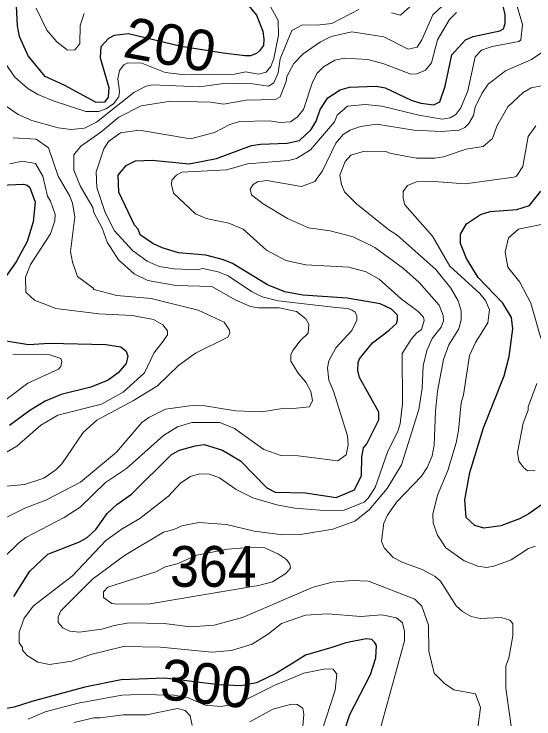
# Model space of a CAD drawing. Extents: x 673.3 to 698.5, y 6984.3 to 7012.3.
# Drawn here: x 695.961 to 696.981, y 6989.134 to 6990.517 of the extents above; entities that cross this region are included whole.
import ezdxf
from ezdxf.enums import TextEntityAlignment as Align

# ---------------------------------------------------------------- set-up
doc = ezdxf.new("R2010")
doc.units = 0
doc.header["$LTSCALE"] = 0.032
doc.layers.add('1', color=7, linetype='Continuous', lineweight=25)
doc.layers.add('2', color=7, linetype='Continuous', lineweight=13)
doc.layers.add('21', color=7, linetype='Continuous')
doc.layers.add('61', color=7, linetype='Continuous')

msp = doc.modelspace()

# ---------------------------------------------------------------- linework, layer by layer
at = {"layer": '1'}
for points in [[(696.8199, 6990.4374), (696.8465, 6990.467), (696.8617, 6990.4734), (696.9138, 6990.4844), (696.9209, 6990.4883), (696.9241, 6990.4986), (696.9241, 6990.5167), (696.9071, 6990.5862)], [(696.4149, 6990.5412), (696.4362, 6990.5148), (696.4486, 6990.4836), (696.4508, 6990.4683), (696.4501, 6990.4558), (696.442, 6990.445), (696.4363, 6990.4397), (696.4247, 6990.4355), (696.4134, 6990.4351), (696.3707, 6990.4408), (696.2884, 6990.4534), (696.1854, 6990.4782), (696.1567, 6990.4751), (696.1461, 6990.469), (696.1307, 6990.453), (696.1293, 6990.4314), (696.1463, 6990.3731), (696.1455, 6990.354), (696.1383, 6990.3446), (696.1216, 6990.344), (696.0603, 6990.377), (696.0217, 6990.3945), (695.9882, 6990.4353), (695.9715, 6990.4734), (695.9672, 6990.4939), (695.9655, 6990.533)], [(695.9604, 6989.3743), (695.9918, 6989.4246), (696.0271, 6989.4574), (696.089, 6989.4821), (696.1037, 6989.4902), (696.1213, 6989.506), (696.1435, 6989.5371), (696.1623, 6989.5548), (696.1913, 6989.5752), (696.2694, 6989.6532), (696.2851, 6989.6614), (696.3157, 6989.6703), (696.3336, 6989.6727), (696.3698, 6989.662), (696.4047, 6989.6406), (696.4564, 6989.5875), (696.473, 6989.5791), (696.5327, 6989.5782), (696.5927, 6989.5686), (696.6285, 6989.5841), (696.6422, 6989.6122), (696.6432, 6989.6486), (696.6465, 6989.6662), (696.6528, 6989.6742), (696.6765, 6989.7212), (696.6764, 6989.7365), (696.6384, 6989.8045), (696.6351, 6989.8177), (696.636, 6989.8338), (696.6384, 6989.8408), (696.6641, 6989.872), (696.6964, 6989.8968), (696.7108, 6989.9101), (696.713, 6989.9176), (696.7131, 6989.9265), (696.701, 6989.938), (696.6789, 6989.9488), (696.6141, 6989.9602), (696.5275, 6989.9659), (696.4919, 6989.9724), (696.4577, 6989.9862), (696.3893, 6990.0277), (696.3714, 6990.035), (696.3369, 6990.0441), (696.2835, 6990.049), (696.2513, 6990.0585), (696.2328, 6990.0673), (696.2077, 6990.0839), (696.2042, 6990.0954), (696.1967, 6990.1031), (696.166, 6990.168), (696.1651, 6990.2012), (696.1806, 6990.2199), (696.1986, 6990.229), (696.2313, 6990.2306), (696.3041, 6990.2234), (696.3578, 6990.2342), (696.4268, 6990.2592), (696.4441, 6990.2623), (696.4962, 6990.264), (696.5208, 6990.2693), (696.5439, 6990.2911), (696.5533, 6990.3074), (696.5613, 6990.3298), (696.5765, 6990.3528), (696.6002, 6990.3687), (696.6187, 6990.3739), (696.6711, 6990.3755), (696.689, 6990.3722), (696.7401, 6990.3482), (696.7585, 6990.3422), (696.7845, 6990.339), (696.7964, 6990.3451), (696.8067, 6990.3757), (696.8199, 6990.4374)], [(695.9037, 6990.1802), (695.9789, 6990.1833), (695.9861, 6990.1815), (695.9916, 6990.1768), (696.0022, 6990.1483), (695.9982, 6990.1095), (695.9862, 6990.071), (695.9649, 6990.0314), (695.9226, 6989.9727)], [(697.0343, 6989.5817), (696.9705, 6989.5367), (696.9523, 6989.5269), (696.916, 6989.513), (696.8824, 6989.5084), (696.8647, 6989.514), (696.8476, 6989.5295), (696.8452, 6989.5644), (696.8549, 6989.6177), (696.8817, 6989.7053), (696.9221, 6989.8075), (696.9323, 6989.8457), (696.9395, 6989.8994), (696.9364, 6989.9222), (696.92, 6989.9501), (696.8714, 6990.0007), (696.8487, 6990.038), (696.8365, 6990.0672), (696.8369, 6990.0857), (696.8481, 6990.1057), (696.876, 6990.1239), (696.8947, 6990.1297), (696.9474, 6990.1337), (696.9721, 6990.1419), (696.9941, 6990.1696)], [(695.9449, 6989.8761), (695.9891, 6989.869), (696.0302, 6989.8715), (696.1408, 6989.8691), (696.1701, 6989.8643)], [(696.1701, 6989.8643), (696.1803, 6989.8556), (696.1839, 6989.8464), (696.1808, 6989.8315), (696.1651, 6989.8132), (696.145, 6989.7991), (696.1109, 6989.7856), (696.0532, 6989.7712), (696.0216, 6989.7577), (695.9916, 6989.7395), (695.9515, 6989.7101)], [(696.6708, 6989.2542), (696.6716, 6989.2785), (696.6676, 6989.285), (696.6624, 6989.2903), (696.6513, 6989.2915), (696.6119, 6989.2835), (696.5843, 6989.2745), (696.5325, 6989.2594), (696.5077, 6989.2435), (696.4756, 6989.2242), (696.4361, 6989.205), (696.4055, 6989.1996), (696.3625, 6989.2012), (696.2564, 6989.2143), (696.1708, 6989.211), (696.0994, 6989.1964), (695.9952, 6989.1687), (695.961, 6989.1573), (695.9092, 6989.1484)], [(696.6081, 6989.1089), (696.6193, 6989.1431), (696.6601, 6989.2213), (696.6708, 6989.2542)]]:
    msp.add_lwpolyline(points, dxfattribs=at)
at = {"layer": '2'}
for points in [[(696.9397, 6990.5598), (696.9582, 6990.4969), (696.9548, 6990.4668), (696.9511, 6990.4634), (696.8986, 6990.4537), (696.8781, 6990.4466), (696.8657, 6990.4336), (696.8508, 6990.3669), (696.8373, 6990.3333), (696.8278, 6990.3202), (696.8165, 6990.3135), (696.8009, 6990.3113), (696.7549, 6990.3191), (696.6825, 6990.3364), (696.6497, 6990.3398), (696.6149, 6990.3364), (696.5944, 6990.3186), (696.5893, 6990.3056), (696.5421, 6990.251), (696.5147, 6990.2336), (696.499, 6990.2298), (696.4189, 6990.2233), (696.3784, 6990.2117), (696.29, 6990.207), (696.2795, 6990.2014), (696.2703, 6990.1915), (696.2695, 6990.1832), (696.2736, 6990.1659), (696.3166, 6990.1252), (696.3375, 6990.1164), (696.3822, 6990.1069)], [(696.4637, 6990.5322), (696.4786, 6990.5048), (696.4794, 6990.4757), (696.4705, 6990.4304), (696.4642, 6990.4144), (696.4555, 6990.4033), (696.4405, 6990.3993), (696.4155, 6990.4041), (696.3929, 6990.3992), (696.2956, 6990.3979), (696.2569, 6990.4025), (696.2115, 6990.4211), (696.1836, 6990.4218), (696.1757, 6990.4179), (696.1677, 6990.4068), (696.1643, 6990.3904), (696.1675, 6990.3658), (696.166, 6990.355), (696.1554, 6990.3413), (696.1406, 6990.331), (696.1269, 6990.326), (696.1011, 6990.3262), (696.0391, 6990.3461), (696.0073, 6990.3595), (695.9875, 6990.3715), (695.962, 6990.3937), (695.9346, 6990.4334)], [(696.8016, 6990.5331), (696.7826, 6990.5158), (696.7606, 6990.4665), (696.7513, 6990.4522), (696.7342, 6990.4482), (696.6864, 6990.4729), (696.6236, 6990.4822), (696.5829, 6990.4732), (696.5618, 6990.4628), (696.5278, 6990.4392), (696.5093, 6990.4203), (696.496, 6990.3949), (696.4946, 6990.3851), (696.4829, 6990.3551), (696.4739, 6990.3496), (696.4161, 6990.3486), (696.3714, 6990.3406), (696.347, 6990.3446), (696.2679, 6990.3462), (696.21, 6990.3372), (696.1664, 6990.3148)], [(696.7011, 6990.5199), (696.7189, 6990.5154), (696.7374, 6990.5317)], [(695.9093, 6990.3609), (695.9686, 6990.3203), (695.9952, 6990.3086), (696.0473, 6990.2941), (696.0724, 6990.2909), (696.0988, 6990.2932), (696.1225, 6990.3054), (696.1955, 6990.3635), (696.2196, 6990.3755), (696.2321, 6990.3787), (696.3246, 6990.3748), (696.3763, 6990.382), (696.4284, 6990.3804), (696.4597, 6990.3757), (696.4704, 6990.3821), (696.4785, 6990.4021), (696.4829, 6990.4291), (696.5059, 6990.4847), (696.5265, 6990.4959), (696.5545, 6990.4954), (696.5839, 6990.4987), (696.6374, 6990.5262)], [(696.0039, 6990.5285), (696.0249, 6990.4859), (696.0443, 6990.463), (696.0653, 6990.4465), (696.0796, 6990.4471), (696.0893, 6990.4589), (696.0901, 6990.4951), (696.0983, 6990.5181)], [(696.1932, 6990.0536), (696.1574, 6990.0919), (696.1392, 6990.1282), (696.1227, 6990.1767), (696.1217, 6990.2076), (696.1367, 6990.2529), (696.1457, 6990.2674), (696.1694, 6990.2844), (696.2058, 6990.2892), (696.307, 6990.2722), (696.3542, 6990.2852), (696.3839, 6990.3005), (696.4031, 6990.3062), (696.461, 6990.3079), (696.4829, 6990.3048), (696.503, 6990.3057), (696.5165, 6990.3157), (696.5284, 6990.3303), (696.5456, 6990.3818), (696.555, 6990.4006), (696.5675, 6990.4139), (696.5902, 6990.4268), (696.609, 6990.4309), (696.6548, 6990.4284), (696.6861, 6990.4199), (696.739, 6990.3992), (696.7512, 6990.4001), (696.7679, 6990.4069), (696.7799, 6990.4215), (696.7916, 6990.4665), (696.8148, 6990.5065), (696.8289, 6990.5205)], [(696.6063, 6990.2809), (696.62, 6990.2898), (696.6402, 6990.2966), (696.6724, 6990.3014), (696.7451, 6990.2893), (696.7978, 6990.2868), (696.8339, 6990.2893), (696.8449, 6990.2948), (696.8532, 6990.3024), (696.8619, 6990.3183), (696.8656, 6990.3349), (696.8783, 6990.3614), (696.8908, 6990.3796), (696.9248, 6990.4059), (696.976, 6990.4283), (697.0081, 6990.45)], [(696.9256, 6989.1949), (696.9259, 6989.2385), (696.9314, 6989.2539), (696.9396, 6989.2971), (696.9393, 6989.3218), (696.9337, 6989.3281), (696.9167, 6989.3331), (696.8754, 6989.3316), (696.8576, 6989.3353), (696.8408, 6989.345), (696.828, 6989.3561), (696.7972, 6989.4046), (696.7869, 6989.4141), (696.7611, 6989.4278), (696.7238, 6989.441), (696.7048, 6989.4514), (696.6867, 6989.4702), (696.6815, 6989.4833), (696.686, 6989.5187), (696.6932, 6989.534), (696.7112, 6989.5599), (696.7601, 6989.6104), (696.7711, 6989.6274), (696.7812, 6989.6507), (696.7849, 6989.6714), (696.7873, 6989.7385), (696.7917, 6989.7777), (696.8033, 6989.8395), (696.814, 6989.868), (696.8332, 6989.8999), (696.8378, 6989.9176), (696.8378, 6989.9348), (696.8319, 6989.9548), (696.8179, 6989.9798), (696.7883, 6990.0162), (696.7121, 6990.0834), (696.6958, 6990.0939), (696.6323, 6990.1452), (696.6088, 6990.1682), (696.6028, 6990.1826), (696.6, 6990.2009), (696.6104, 6990.2279), (696.6212, 6990.2403), (696.6483, 6990.2486), (696.6897, 6990.2478), (696.7004, 6990.2437), (696.75, 6990.2347), (696.7866, 6990.2346), (696.803, 6990.2372), (696.8478, 6990.2524), (696.8809, 6990.2574), (696.8994, 6990.2729), (696.908, 6990.2972), (696.9295, 6990.3352), (696.9596, 6990.3632), (696.9756, 6990.3722), (696.9955, 6990.3764)], [(696.1664, 6990.3148), (696.131, 6990.2853), (696.0915, 6990.2578), (696.0779, 6990.2408), (696.0779, 6990.2113), (696.0911, 6990.1791), (696.1152, 6990.1375), (696.1168, 6990.1278), (696.1332, 6990.0973), (696.1432, 6990.07), (696.1658, 6990.035), (696.1963, 6990.0078), (696.2231, 6989.9948), (696.2777, 6989.9847), (696.3488, 6989.983), (696.3958, 6989.956), (696.4248, 6989.9435), (696.4402, 6989.9407), (696.4805, 6989.9406), (696.5151, 6989.9337), (696.5331, 6989.9196), (696.539, 6989.9091), (696.5376, 6989.891), (696.5223, 6989.8763), (696.5073, 6989.8571), (696.5039, 6989.8486), (696.5038, 6989.8364), (696.5182, 6989.8125), (696.5331, 6989.7949), (696.543, 6989.7768), (696.5461, 6989.7592), (696.5402, 6989.7468), (696.5085, 6989.7436), (696.491, 6989.7444), (696.4466, 6989.7371), (696.3949, 6989.7388), (696.3351, 6989.7485), (696.3102, 6989.7492), (696.2574, 6989.742), (696.225, 6989.726), (696.2115, 6989.7159), (696.1616, 6989.6578), (696.0909, 6989.5992), (696.0229, 6989.5634), (695.9818, 6989.5481), (695.9401, 6989.5272)], [(696.9844, 6990.2981), (696.9697, 6990.277), (696.9591, 6990.2184), (696.9465, 6990.1995), (696.9414, 6990.1971), (696.8461, 6990.1842), (696.7851, 6990.189), (696.7506, 6990.1884), (696.7325, 6990.1806), (696.7244, 6990.1693), (696.7241, 6990.1552), (696.7274, 6990.1428), (696.7817, 6990.0814), (696.8157, 6990.0229), (696.8743, 6989.9691), (696.8858, 6989.9553), (696.8938, 6989.9369), (696.8905, 6989.9112)], [(696.8655, 6989.0772), (696.8759, 6989.157), (696.8664, 6989.1835), (696.8233, 6989.1918), (696.805, 6989.2038), (696.7849, 6989.2244), (696.7742, 6989.2672), (696.7741, 6989.3183), (696.7606, 6989.3559), (696.7467, 6989.3692), (696.6561, 6989.4048), (696.624, 6989.4057), (696.5848, 6989.4024), (696.5473, 6989.3926), (696.4089, 6989.3334), (696.3535, 6989.3185), (696.307, 6989.3153), (696.2549, 6989.3217), (696.1865, 6989.3232), (696.1567, 6989.3178), (696.1331, 6989.3103), (696.0883, 6989.3047), (696.0697, 6989.3069), (696.0564, 6989.313), (696.047, 6989.3237), (696.0469, 6989.3348), (696.0523, 6989.3467), (696.1144, 6989.4084), (696.1773, 6989.4553), (696.2537, 6989.5008), (696.274, 6989.506), (696.29, 6989.5132), (696.3232, 6989.5197), (696.3774, 6989.5156), (696.4317, 6989.5025), (696.4878, 6989.4953), (696.5227, 6989.4962), (696.5864, 6989.5067), (696.6296, 6989.5226), (696.6576, 6989.5446), (696.6927, 6989.5864), (696.7207, 6989.6326), (696.7547, 6989.7414), (696.7612, 6989.7833), (696.7636, 6989.8273), (696.7706, 6989.8573), (696.7812, 6989.8806), (696.7987, 6989.903), (696.8034, 6989.9152), (696.8026, 6989.9258), (696.7948, 6989.9459), (696.7558, 6989.9908), (696.7245, 6990.018), (696.6687, 6990.0591), (696.6262, 6990.0801), (696.5812, 6990.0921), (696.5383, 6990.098), (696.4974, 6990.116), (696.4496, 6990.1451), (696.4262, 6990.1625), (696.4241, 6990.1734), (696.4295, 6990.1829), (696.4385, 6990.1884), (696.4569, 6990.1906), (696.5245, 6990.1792), (696.551, 6990.1886), (696.5656, 6990.2095), (696.5919, 6990.264), (696.6063, 6990.2809)], [(695.9316, 6989.5897), (695.9812, 6989.5944), (696.0191, 6989.607), (696.0424, 6989.6234), (696.054, 6989.6349), (696.0962, 6989.6966), (696.1227, 6989.7207), (696.195, 6989.7589), (696.2422, 6989.7882), (696.283, 6989.8281), (696.3165, 6989.8519), (696.3798, 6989.8836), (696.384, 6989.8904), (696.3834, 6989.8969), (696.3727, 6989.913), (696.3219, 6989.9362), (696.2294, 6989.9594), (696.1624, 6989.9653), (696.1168, 6989.9771), (696.1154, 6989.9803), (696.0849, 6990.0022), (696.0751, 6990.0306), (696.0716, 6990.0513), (696.0795, 6990.1194), (696.0755, 6990.1464), (696.0703, 6990.1603), (696.0469, 6990.1991), (696.0283, 6990.255), (696.0042, 6990.2721), (695.9585, 6990.2745)], [(695.9525, 6990.2233), (695.9767, 6990.2289), (696.0028, 6990.2242), (696.0167, 6990.1991), (696.0259, 6990.1599), (696.0323, 6990.15), (696.0412, 6990.1243), (696.0403, 6990.1119), (696.0322, 6990.0862), (695.9931, 6990.026), (695.983, 6990.0013), (695.9834, 6989.9719), (696.0009, 6989.9558), (696.0424, 6989.9398), (696.1267, 6989.9294), (696.1922, 6989.926), (696.2343, 6989.9178), (696.2522, 6989.9073), (696.2616, 6989.8961), (696.2619, 6989.888), (696.2532, 6989.8757), (696.235, 6989.8517), (696.2163, 6989.8136), (696.1745, 6989.7757), (696.1323, 6989.752), (696.0464, 6989.7302), (696.0131, 6989.7104), (695.9662, 6989.6696), (695.9344, 6989.6514)], [(696.3822, 6990.1069), (696.4102, 6990.0955), (696.456, 6990.054), (696.4936, 6990.0335), (696.5334, 6990.0252), (696.6174, 6990.0204), (696.6516, 6990.0114), (696.6771, 6989.997), (696.72, 6989.9585), (696.7537, 6989.9335), (696.7642, 6989.9228), (696.7652, 6989.916), (696.7601, 6989.8983), (696.7504, 6989.8915), (696.7402, 6989.8798), (696.7222, 6989.8511), (696.723, 6989.7532), (696.718, 6989.7136), (696.7128, 6989.6967), (696.6938, 6989.66), (696.6692, 6989.5883), (696.6555, 6989.5672), (696.6473, 6989.5596), (696.6062, 6989.5436), (696.5608, 6989.5441), (696.5115, 6989.5481), (696.4764, 6989.5543), (696.4288, 6989.568), (696.3967, 6989.5844), (696.364, 6989.6075), (696.344, 6989.6148), (696.3245, 6989.615), (696.3068, 6989.61), (696.2877, 6989.5974), (696.2634, 6989.5716), (696.2074, 6989.5279), (696.1728, 6989.5075), (696.1406, 6989.4846), (696.0755, 6989.4154), (695.9986, 6989.3563), (695.9802, 6989.3323), (695.9705, 6989.3046), (695.9708, 6989.2837), (695.9768, 6989.2745), (695.9773, 6989.2692), (695.986, 6989.2589), (696.0073, 6989.2455), (696.0301, 6989.2412), (696.0738, 6989.2474), (696.1111, 6989.2608), (696.1753, 6989.2762), (696.2476, 6989.2753), (696.3489, 6989.2656), (696.3875, 6989.2685), (696.4275, 6989.2808), (696.4599, 6989.3016), (696.4851, 6989.3215), (696.5327, 6989.3381), (696.5764, 6989.3405), (696.6411, 6989.3355), (696.6822, 6989.3388), (696.7109, 6989.3325), (696.723, 6989.3228), (696.727, 6989.3057), (696.727, 6989.2873), (696.6766, 6989.1046)], [(696.9941, 6989.8815), (696.9744, 6989.9499), (696.9531, 6989.9912), (696.9294, 6990.0204), (696.924, 6990.0504), (696.9308, 6990.0784), (696.9504, 6990.0951), (697.0139, 6990.1082)], [(695.9394, 6989.4496), (695.9694, 6989.4795), (695.9835, 6989.4903), (696.0587, 6989.5299), (696.0905, 6989.5501), (696.1401, 6989.5982), (696.1811, 6989.6257), (696.2538, 6989.6906), (696.2813, 6989.7076), (696.3092, 6989.7159), (696.3646, 6989.7159), (696.3931, 6989.7045), (696.4509, 6989.6629), (696.484, 6989.6509), (696.5183, 6989.6507), (696.5956, 6989.641), (696.6122, 6989.6525), (696.6162, 6989.6724), (696.6146, 6989.6898), (696.5873, 6989.7776), (696.5782, 6989.7992), (696.5756, 6989.8235), (696.5781, 6989.8372), (696.592, 6989.8624), (696.6234, 6989.8967), (696.6331, 6989.9164), (696.6333, 6989.9243), (696.6301, 6989.9323), (696.6243, 6989.9364), (696.6147, 6989.9397), (696.5918, 6989.9418), (696.4789, 6989.9545), (696.4475, 6989.9627), (696.4263, 6989.9729), (696.3807, 6990.0035), (696.3611, 6990.0116), (696.3307, 6990.018), (696.3199, 6990.0156), (696.275, 6990.0172), (696.2451, 6990.0223), (696.2219, 6990.0324), (696.1932, 6990.0536)], [(696.8905, 6989.9112), (696.8659, 6989.8726), (696.8546, 6989.8477), (696.8425, 6989.77), (696.8378, 6989.7545), (696.8328, 6989.7002), (696.828, 6989.6763), (696.8115, 6989.622), (696.7913, 6989.5731), (696.7823, 6989.5359), (696.7827, 6989.5182), (696.7913, 6989.4951), (696.808, 6989.4703), (696.8437, 6989.4445), (696.8705, 6989.4343), (696.8884, 6989.4316), (696.9021, 6989.4338), (696.9359, 6989.4463)], [(695.9251, 6989.747), (695.9875, 6989.7932), (696.048, 6989.8204), (696.0526, 6989.826), (696.0543, 6989.8359), (696.0524, 6989.8414), (696.0307, 6989.8486), (695.9581, 6989.8502)], [(696.9822, 6989.6215), (696.9684, 6989.6213), (696.96, 6989.6279), (696.9512, 6989.6401), (696.9486, 6989.6569), (696.9599, 6989.7148), (696.9696, 6989.7399), (696.9697, 6989.7468), (696.9866, 6989.7924)], [(696.9359, 6989.4463), (696.9704, 6989.4686), (696.9836, 6989.4732)], [(696.5638, 6989.1087), (696.591, 6989.1909), (696.5942, 6989.2224), (696.5869, 6989.232), (696.572, 6989.2329), (696.5292, 6989.224), (696.4711, 6989.1999), (696.4158, 6989.1727), (696.3915, 6989.1636), (696.3672, 6989.1589), (696.3355, 6989.1616), (696.301, 6989.1765), (696.2744, 6989.1811), (696.2059, 6989.1825), (696.1722, 6989.1808), (696.0861, 6989.1653), (696.0215, 6989.1484), (695.9884, 6989.134)], [(696.9866, 6989.0004), (696.962, 6989.0321), (696.9507, 6989.0516), (696.9428, 6989.0736), (696.9256, 6989.1949)], [(696.4232, 6989.1289), (696.4683, 6989.1536), (696.5051, 6989.1632), (696.5161, 6989.1629), (696.5272, 6989.1557), (696.5291, 6989.144), (696.5235, 6989.0727)], [(696.0786, 6989.1277), (696.117, 6989.1368), (696.1297, 6989.1364), (696.1751, 6989.1425), (696.2202, 6989.1426), (696.281, 6989.1548), (696.2962, 6989.1507), (696.3061, 6989.1402), (696.3099, 6989.1212)]]:
    msp.add_lwpolyline(points, dxfattribs=at)
msp.add_lwpolyline([(696.4792, 6989.4579), (696.4525, 6989.4699), (696.4206, 6989.4708), (696.3793, 6989.4675), (696.3193, 6989.4554), (696.2809, 6989.439), (696.2571, 6989.4325), (696.2386, 6989.4233), (696.1446, 6989.3927), (696.1358, 6989.3835), (696.1358, 6989.3725), (696.1523, 6989.3611), (696.162, 6989.3593), (696.2267, 6989.3604), (696.4405, 6989.3961), (696.4678, 6989.4034), (696.4941, 6989.4195), (696.5028, 6989.4304), (696.5014, 6989.4382), (696.4955, 6989.4471)], close=True, dxfattribs=at)

# ---------------------------------------------------------------- texts
at = {"layer": '21', "width": 0.95}
msp.add_text('364', height=0.08, dxfattribs=at).set_placement((696.2667, 6989.3936))
at = {"layer": '61'}
for s, rotation, p in [('200', 349.832, (696.2597, 6990.4179)), ('300', 353.811, (696.3335, 6989.1641))]:
    msp.add_text(s, height=0.08, rotation=rotation, dxfattribs=at).set_placement(p, align=Align.CENTER)

doc.saveas('drawing.dxf')
